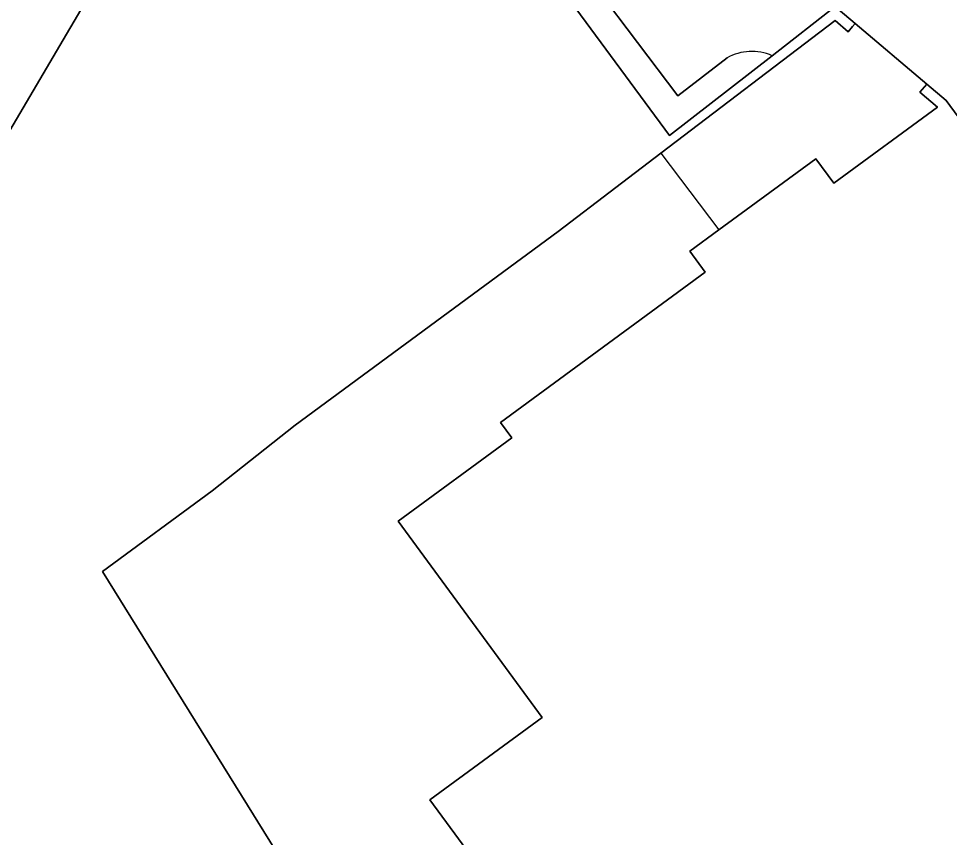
# Model space of a CAD drawing. Extents: x 161087 to 161926, y 382572 to 383873.
# Drawn here: x 161780.88 to 161816.52, y 382955.25 to 382986.62 of the extents above; entities that cross this region are included whole.
import ezdxf

# ---------------------------------------------------------------- set-up
doc = ezdxf.new("R2010")
doc.units = 0
for name, color, linetype in [('IMGEO_Erf', 7, 'Continuous'), ('IMGEO_Pand', 7, 'Continuous'), ('IMGEO_Pand_overbouw', 7, 'Continuous'), ('IMGEO_Terreindeel_open', 7, 'Continuous'), ('IMGEO_Voetpad_open', 7, 'Continuous')]:
    doc.layers.add(name, color=color, linetype=linetype)

msp = doc.modelspace()

# ---------------------------------------------------------------- linework, layer by layer
at = {"layer": 'IMGEO_Erf'}
msp.add_lwpolyline([(161814.151, 382932.831), (161796.626, 382956.694), (161800.928, 382959.853), (161795.409, 382967.37), (161799.764, 382970.568), (161799.333, 382971.155), (161807.174, 382976.913), (161806.589, 382977.709), (161807.7, 382978.525), (161811.414, 382981.252), (161812.098, 382980.322), (161816.065, 382983.235), (161815.397, 382983.799), (161815.661, 382984.111), (161812.914, 382986.435), (161812.817, 382986.32), (161812.65, 382986.123), (161812.147, 382986.548), (161805.479, 382981.467), (161803.756, 382980.155), (161801.539, 382978.465), (161791.467, 382971.053), (161788.288, 382968.534), (161784.088, 382965.443), (161805.553, 382930.844)], dxfattribs=at)
at = {"layer": 'IMGEO_Pand'}
for points in [[(161805.553, 382930.844), (161784.088, 382965.443), (161788.288, 382968.534), (161791.467, 382971.053), (161801.539, 382978.465), (161803.756, 382980.155), (161805.479, 382981.467), (161812.147, 382986.548), (161812.65, 382986.123), (161812.817, 382986.32), (161812.914, 382986.435), (161812.269, 382986.98), (161812.149, 382987.081), (161809.734, 382985.202), (161805.8, 382982.142), (161802.616, 382986.469), (161798.859, 382991.574), (161800.06, 382993.615), (161794.658, 382996.797), (161790.485, 382999.253), (161778.32, 382978.58), (161776.083, 382974.778), (161775.734, 382974.185), (161763.844, 382953.981)], [(161839.98, 382951.379), (161816.402, 382983.483), (161815.661, 382984.111), (161815.397, 382983.799), (161816.065, 382983.235), (161812.098, 382980.322), (161811.414, 382981.252), (161807.7, 382978.525), (161806.589, 382977.709), (161807.174, 382976.913), (161799.333, 382971.155), (161799.764, 382970.568), (161795.409, 382967.37), (161800.928, 382959.853), (161796.626, 382956.694), (161814.151, 382932.831)]]:
    msp.add_lwpolyline(points, dxfattribs=at)
at = {"layer": 'IMGEO_Pand_overbouw'}
msp.add_lwpolyline([(161812.914, 382986.435), (161812.817, 382986.32), (161812.65, 382986.123), (161812.147, 382986.548), (161805.479, 382981.467), (161807.7, 382978.525), (161811.414, 382981.252), (161812.098, 382980.322), (161816.065, 382983.235), (161815.397, 382983.799), (161815.661, 382984.111)], close=True, dxfattribs=at)
at = {"layer": 'IMGEO_Terreindeel_open'}
msp.add_lwpolyline([(161809.734, 382985.202), (161812.149, 382987.081), (161801.979, 382995.3), (161799.947, 382991.846), (161806.12, 382983.664), (161808.008, 382985.117)], dxfattribs=at)
msp.add_arc((161808.955, 382983.45), 1.917, 66.0321, 119.6066, dxfattribs=at)
at = {"layer": 'IMGEO_Voetpad_open'}
for points in [[(161763.844, 382953.981), (161775.734, 382974.185), (161776.083, 382974.778), (161778.32, 382978.58), (161790.485, 382999.253), (161790.925, 383000), (161791.878, 383001.62), (161792.631, 383002.899), (161788.602, 383006.828), (161788.401, 383006.939), (161782.878, 382996.829), (161779.977, 382991.593), (161777.073, 382986.342), (161776.037, 382984.421), (161765.438, 382965.083), (161754.406, 382944.914)], [(161788.602, 383006.828), (161792.631, 383002.899), (161796.164, 383000), (161801.979, 382995.3), (161812.149, 382987.081), (161812.269, 382986.98), (161812.914, 382986.435), (161815.661, 382984.111), (161816.402, 382983.483), (161839.98, 382951.379)], [(161808.008, 382985.117), (161806.12, 382983.664), (161799.947, 382991.846), (161801.979, 382995.3), (161796.164, 383000), (161792.631, 383002.899), (161791.878, 383001.62), (161790.925, 383000), (161790.485, 382999.253), (161794.658, 382996.797), (161800.06, 382993.615), (161798.859, 382991.574), (161802.616, 382986.469), (161805.8, 382982.142), (161809.734, 382985.202)]]:
    msp.add_lwpolyline(points, dxfattribs=at)
msp.add_arc((161808.955, 382983.45), 1.917, 66.0321, 119.6066, dxfattribs=at)

doc.saveas('drawing.dxf')
